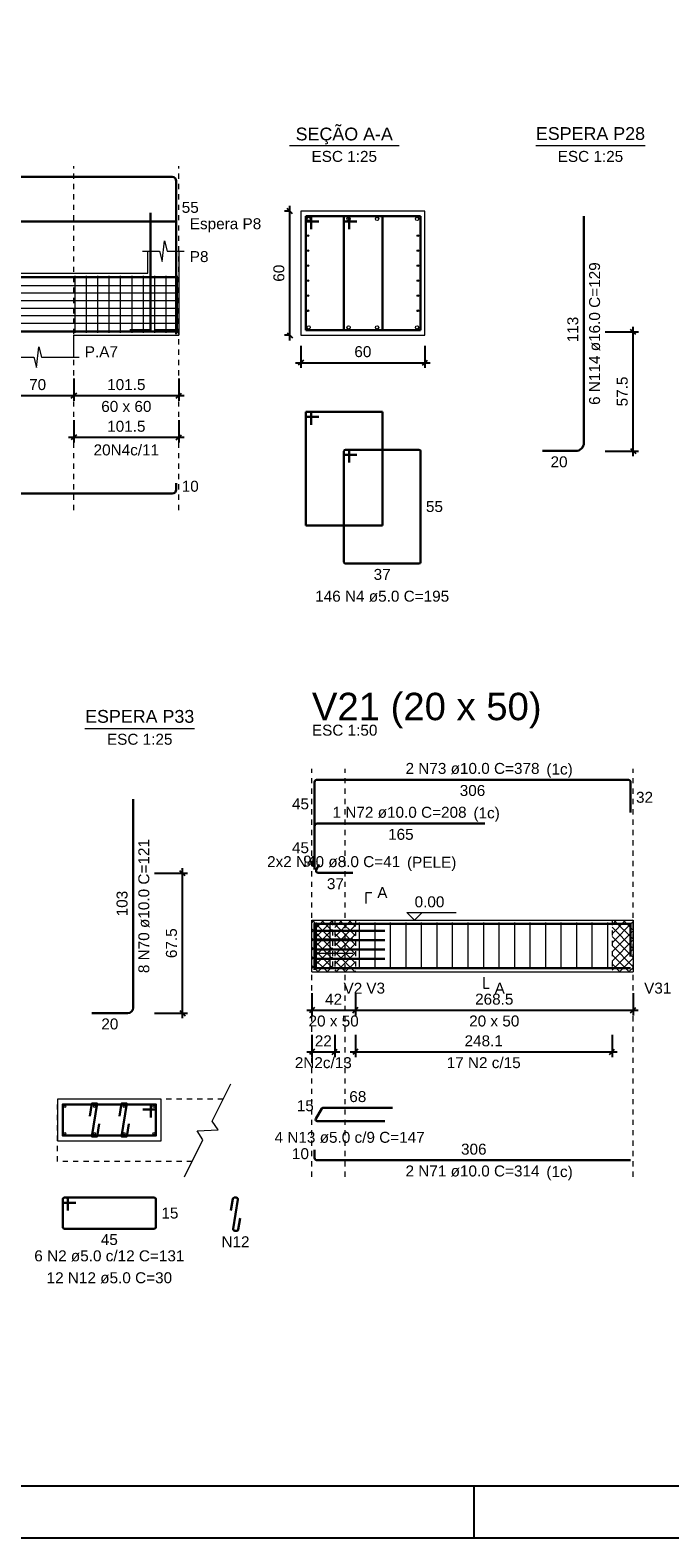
# Model space of a CAD drawing. Header units: millimetres. Extents: x 10 to 1250, y -62 to 528.
# Tile 856 of 909: x 895 to 908, y 69 to 98. Entities that reach past the tile are written whole.
import ezdxf

# ---------------------------------------------------------------- set-up
doc = ezdxf.new("R2010")
doc.units = ezdxf.units.MM
doc.header["$LTSCALE"] = 0.05
doc.linetypes.add('DOT', pattern=[6.35, 0, -6.35])
for name, color, linetype, lineweight in [('Descrição da armadura', 7, 'Continuous', 5), ('DT-Arm complementar', 5, 'Continuous', 5), ('DT-Barras na forma', 2, 'Continuous', 30), ('DT-Barras no corte', 5, 'Continuous', 5), ('DT-Barras rebatidas', 2, 'Continuous', 30), ('DT-Cotas', 9, 'Continuous', 5), ('DT-Forma', 5, 'Continuous', 5), ('DT-Hachura intersecção vigas', 9, 'Continuous', 5), ('DT-Pontilhado', 9, 'DOT', 5), ('DT-Textos', 7, 'Continuous', 5), ('DT-Título', 3, 'Continuous', 20), ('Textos armaduras', 7, 'Continuous', 5)]:
    doc.layers.add(name, color=color, linetype=linetype, lineweight=lineweight)
doc.layers.add('FOLHA_PADRÃO', color=7, linetype='Continuous')
doc.styles.add('Arial', font='arial.ttf')
doc.styles.get("Standard").update_dxf_attribs({"font": 'arial.ttf'})
doc.dimstyles.new('UM_25.000000', dxfattribs={"dimtxt": 0.18, "dimasz": 0.1, "dimexe": 0.1, "dimexo": 0.2, "dimgap": 0, "dimtad": 1, "dimtih": 1, "dimtoh": 1, "dimdec": 1, "dimlfac": 25, "dimzin": 0, "dimdsep": 46, "dimtxsty": 'Standard', "dimcen": 0.09, "dimdle": 0.1, "dimadec": 1, "dimazin": 2, "dimtfac": 1, "dimtdec": 4, "dimtofl": 0, "dimtmove": 0, "dimatfit": 3, "dimfxl": 1, "dimtolj": 1, "dimarcsym": 0})
doc.dimstyles.new('UM_50.000000', dxfattribs={"dimtxt": 0.18, "dimasz": 0.1, "dimexe": 0.1, "dimexo": 0.2, "dimgap": 0.1, "dimtad": 1, "dimdec": 1, "dimlfac": 50, "dimzin": 0, "dimdsep": 46, "dimtxsty": 'Standard', "dimblk": 'OBLIQUE', "dimcen": 0.09, "dimdle": 0.1, "dimadec": 1, "dimazin": 2, "dimtfac": 1, "dimtdec": 1, "dimtofl": 0, "dimtmove": 0, "dimatfit": 3, "dimldrblk": 'OBLIQUE', "dimfxl": 1, "dimtolj": 1, "dimarcsym": 1})
pattern_1 = [(45, (788.06101, 56.75391), (-0.08838835, 0.08838835), []), (135, (788.06101, 56.75391), (-0.08838835, -0.08838835), [])]

# ---------------------------------------------------------------- blocks, each defined once
blk = doc.blocks.new('A1EST. 1500')
at = {"layer": 'FOLHA_PADRÃO', "color": 1, "linetype": 'Continuous'}
for p, q in [((113.5, 0), (113.5, 1)), ((0, 0), (150.008, 0))]:
    blk.add_line(p, q, dxfattribs=at)
at = {"layer": 'FOLHA_PADRÃO', "color": 6, "linetype": 'Continuous'}
blk.add_lwpolyline([(149, 58.4), (149, 1), (1, 1), (1, 58.4), (149, 58.4)], dxfattribs=at)
blk = doc.blocks.new('_Oblique')
at = {"color": 0, "linetype": 'ByBlock', "lineweight": -2}
blk.add_line((-0.5, -0.5), (0.5, 0.5), dxfattribs=at)
blk = doc.blocks.new('*D1164')
at = {"layer": 'Defpoints', "color": 0, "transparency": 16777216}
for p in [(894.635, 91.127), (896.035, 91.127), (896.035, 90.597)]:
    blk.add_point(p, dxfattribs=at)
at = {"layer": 'DT-Cotas', "color": 0, "lineweight": -2, "transparency": 16777216}
for p, q in [((894.635, 90.927), (894.635, 90.497)), ((896.035, 90.927), (896.035, 90.497)), ((894.535, 90.597), (896.135, 90.597))]:
    blk.add_line(p, q, dxfattribs=at)
at = {"layer": 'DT-Cotas', "color": 0, "lineweight": -2, "transparency": 16777216, "xscale": 0.1, "yscale": 0.1, "zscale": 0.1, "rotation": 180}
blk.add_blockref('_Oblique', (894.635, 90.597), dxfattribs=at)
at = {"layer": 'DT-Cotas', "color": 0, "lineweight": -2, "transparency": 16777216, "xscale": 0.1, "yscale": 0.1, "zscale": 0.1}
blk.add_blockref('_Oblique', (896.035, 90.597), dxfattribs=at)
at = {"layer": 'DT-Cotas', "transparency": 16777216, "insert": (895.335, 90.809), "char_height": 0.2118, "attachment_point": 5, "rotation": 0.0057, "style": 'Arial'}
blk.add_mtext('\\A1;70', dxfattribs=at)
blk = doc.blocks.new('*D1165')
at = {"layer": 'Defpoints', "color": 0, "transparency": 16777216}
for p in [(896.035, 91.127), (898.065, 91.127), (898.065, 90.597)]:
    blk.add_point(p, dxfattribs=at)
at = {"layer": 'DT-Cotas', "color": 0, "lineweight": -2, "transparency": 16777216}
for p, q in [((896.035, 90.927), (896.035, 90.497)), ((898.065, 90.927), (898.065, 90.497)), ((895.935, 90.597), (898.165, 90.597))]:
    blk.add_line(p, q, dxfattribs=at)
at = {"layer": 'DT-Cotas', "color": 0, "lineweight": -2, "transparency": 16777216, "xscale": 0.1, "yscale": 0.1, "zscale": 0.1, "rotation": 180}
blk.add_blockref('_Oblique', (896.035, 90.597), dxfattribs=at)
at = {"layer": 'DT-Cotas', "color": 0, "lineweight": -2, "transparency": 16777216, "xscale": 0.1, "yscale": 0.1, "zscale": 0.1}
blk.add_blockref('_Oblique', (898.065, 90.597), dxfattribs=at)
at = {"layer": 'DT-Cotas', "transparency": 16777216, "insert": (897.05, 90.809), "char_height": 0.2118, "attachment_point": 5, "rotation": 0.0057, "style": 'Arial'}
blk.add_mtext('\\A1;101.5', dxfattribs=at)
blk = doc.blocks.new('*D1169')
at = {"layer": 'Defpoints', "color": 0, "transparency": 16777216}
for p in [(896.035, 90.322), (898.065, 90.322), (898.065, 89.792)]:
    blk.add_point(p, dxfattribs=at)
at = {"layer": 'DT-Cotas', "color": 0, "lineweight": -2, "transparency": 16777216}
for p, q in [((896.035, 90.122), (896.035, 89.692)), ((898.065, 90.122), (898.065, 89.692)), ((895.935, 89.792), (898.165, 89.792))]:
    blk.add_line(p, q, dxfattribs=at)
at = {"layer": 'DT-Cotas', "color": 0, "lineweight": -2, "transparency": 16777216, "xscale": 0.1, "yscale": 0.1, "zscale": 0.1, "rotation": 180}
blk.add_blockref('_Oblique', (896.035, 89.792), dxfattribs=at)
at = {"layer": 'DT-Cotas', "color": 0, "lineweight": -2, "transparency": 16777216, "xscale": 0.1, "yscale": 0.1, "zscale": 0.1}
blk.add_blockref('_Oblique', (898.065, 89.792), dxfattribs=at)
at = {"layer": 'DT-Cotas', "transparency": 16777216, "insert": (897.05, 90.004), "char_height": 0.2118, "attachment_point": 5, "rotation": 0.0057, "style": 'Arial'}
blk.add_mtext('\\A1;101.5', dxfattribs=at)
blk = doc.blocks.new('*D1170')
at = {"layer": 'Defpoints', "color": 0, "transparency": 16777216}
for p in [(900.211, 94.162), (900.423, 94.162), (900.423, 91.762)]:
    blk.add_point(p, dxfattribs=at)
at = {"layer": 'DT-Cotas', "color": 0, "lineweight": -2, "transparency": 16777216}
for p, q in [((900.223, 94.162), (900.111, 94.162)), ((900.211, 91.662), (900.211, 94.262)), ((900.223, 91.762), (900.111, 91.762))]:
    blk.add_line(p, q, dxfattribs=at)
at = {"layer": 'DT-Cotas', "color": 0, "lineweight": -2, "transparency": 16777216, "xscale": 0.1, "yscale": 0.1, "zscale": 0.1}
for p, rotation in [((900.211, 94.162), 90), ((900.211, 91.762), 270)]:
    blk.add_blockref('_Oblique', p, dxfattribs=dict(at, rotation=rotation))
at = {"layer": 'DT-Cotas', "transparency": 16777216, "insert": (900, 92.962), "char_height": 0.2118, "attachment_point": 5, "rotation": 90, "style": 'Arial'}
blk.add_mtext('\\A1;60', dxfattribs=at)
blk = doc.blocks.new('*D1171')
at = {"layer": 'Defpoints', "color": 0, "transparency": 16777216}
for p in [(900.423, 91.762), (902.823, 91.762), (902.823, 91.233)]:
    blk.add_point(p, dxfattribs=at)
at = {"layer": 'DT-Cotas', "color": 0, "lineweight": -2, "transparency": 16777216}
for p, q in [((900.423, 91.562), (900.423, 91.133)), ((902.823, 91.562), (902.823, 91.133)), ((900.323, 91.233), (902.923, 91.233))]:
    blk.add_line(p, q, dxfattribs=at)
at = {"layer": 'DT-Cotas', "color": 0, "lineweight": -2, "transparency": 16777216, "xscale": 0.1, "yscale": 0.1, "zscale": 0.1, "rotation": 180}
blk.add_blockref('_Oblique', (900.423, 91.233), dxfattribs=at)
at = {"layer": 'DT-Cotas', "color": 0, "lineweight": -2, "transparency": 16777216, "xscale": 0.1, "yscale": 0.1, "zscale": 0.1}
blk.add_blockref('_Oblique', (902.823, 91.233), dxfattribs=at)
at = {"layer": 'DT-Cotas', "transparency": 16777216, "insert": (901.623, 91.445), "char_height": 0.2118, "attachment_point": 5, "rotation": 0.0057, "style": 'Arial'}
blk.add_mtext('\\A1;60', dxfattribs=at)
blk = doc.blocks.new('*D1157')
at = {"layer": 'Defpoints', "color": 0, "transparency": 16777216}
for p in [(906.108, 91.827), (906.849, 91.827), (906.108, 89.527)]:
    blk.add_point(p, dxfattribs=at)
at = {"layer": 'DT-Cotas', "color": 0, "lineweight": -2, "transparency": 16777216}
for p, q in [((906.308, 91.827), (906.949, 91.827)), ((906.849, 89.427), (906.849, 91.927)), ((906.308, 89.527), (906.949, 89.527))]:
    blk.add_line(p, q, dxfattribs=at)
at = {"layer": 'DT-Cotas', "color": 0, "lineweight": -2, "transparency": 16777216, "xscale": 0.1, "yscale": 0.1, "zscale": 0.1}
for p, rotation in [((906.849, 91.827), 90), ((906.849, 89.527), 270)]:
    blk.add_blockref('_Oblique', p, dxfattribs=dict(at, rotation=rotation))
at = {"layer": 'DT-Cotas', "transparency": 16777216, "insert": (906.638, 90.677), "char_height": 0.2118, "attachment_point": 5, "rotation": 90, "style": 'Arial'}
blk.add_mtext('\\A1;57.5', dxfattribs=at)
blk = doc.blocks.new('*D1283')
at = {"layer": 'Defpoints', "color": 0, "transparency": 16777216}
for p in [(897.394, 81.369), (898.135, 81.369), (897.394, 78.669)]:
    blk.add_point(p, dxfattribs=at)
at = {"layer": 'DT-Cotas', "color": 0, "lineweight": -2, "transparency": 16777216}
for p, q in [((897.594, 81.369), (898.235, 81.369)), ((898.135, 78.569), (898.135, 81.469)), ((897.594, 78.669), (898.235, 78.669))]:
    blk.add_line(p, q, dxfattribs=at)
at = {"layer": 'DT-Cotas', "color": 0, "lineweight": -2, "transparency": 16777216, "xscale": 0.1, "yscale": 0.1, "zscale": 0.1}
for p, rotation in [((898.135, 81.369), 90), ((898.135, 78.669), 270)]:
    blk.add_blockref('_Oblique', p, dxfattribs=dict(at, rotation=rotation))
at = {"layer": 'DT-Cotas', "transparency": 16777216, "insert": (897.923, 80.019), "char_height": 0.2118, "attachment_point": 5, "rotation": 90, "style": 'Arial'}
blk.add_mtext('\\A1;67.5', dxfattribs=at)
blk = doc.blocks.new('*D1284')
at = {"layer": 'Defpoints', "color": 0, "transparency": 16777216}
for p in [(900.638, 79.255), (901.478, 79.255), (901.478, 78.725)]:
    blk.add_point(p, dxfattribs=at)
at = {"layer": 'DT-Cotas', "color": 0, "lineweight": -2, "transparency": 16777216}
for p, q in [((900.638, 79.055), (900.638, 78.625)), ((901.478, 79.055), (901.478, 78.625)), ((900.538, 78.725), (901.578, 78.725))]:
    blk.add_line(p, q, dxfattribs=at)
at = {"layer": 'DT-Cotas', "color": 0, "lineweight": -2, "transparency": 16777216, "xscale": 0.1, "yscale": 0.1, "zscale": 0.1, "rotation": 180}
blk.add_blockref('_Oblique', (900.638, 78.725), dxfattribs=at)
at = {"layer": 'DT-Cotas', "color": 0, "lineweight": -2, "transparency": 16777216, "xscale": 0.1, "yscale": 0.1, "zscale": 0.1}
blk.add_blockref('_Oblique', (901.478, 78.725), dxfattribs=at)
at = {"layer": 'DT-Cotas', "transparency": 16777216, "insert": (901.058, 78.937), "char_height": 0.2118, "attachment_point": 5, "rotation": 0.0057, "style": 'Arial'}
blk.add_mtext('\\A1;42', dxfattribs=at)
blk = doc.blocks.new('*D1285')
at = {"layer": 'Defpoints', "color": 0, "transparency": 16777216}
for p in [(901.478, 79.255), (906.848, 79.255), (906.848, 78.725)]:
    blk.add_point(p, dxfattribs=at)
at = {"layer": 'DT-Cotas', "color": 0, "lineweight": -2, "transparency": 16777216}
for p, q in [((901.478, 79.055), (901.478, 78.625)), ((906.848, 79.055), (906.848, 78.625)), ((901.378, 78.725), (906.948, 78.725))]:
    blk.add_line(p, q, dxfattribs=at)
at = {"layer": 'DT-Cotas', "color": 0, "lineweight": -2, "transparency": 16777216, "xscale": 0.1, "yscale": 0.1, "zscale": 0.1, "rotation": 180}
blk.add_blockref('_Oblique', (901.478, 78.725), dxfattribs=at)
at = {"layer": 'DT-Cotas', "color": 0, "lineweight": -2, "transparency": 16777216, "xscale": 0.1, "yscale": 0.1, "zscale": 0.1}
blk.add_blockref('_Oblique', (906.848, 78.725), dxfattribs=at)
at = {"layer": 'DT-Cotas', "transparency": 16777216, "insert": (904.163, 78.937), "char_height": 0.2118, "attachment_point": 5, "rotation": 0.0057, "style": 'Arial'}
blk.add_mtext('\\A1;268.5', dxfattribs=at)
blk = doc.blocks.new('*D1286')
at = {"layer": 'Defpoints', "color": 0, "transparency": 16777216}
for p in [(900.638, 78.45), (901.078, 78.45), (901.078, 77.92)]:
    blk.add_point(p, dxfattribs=at)
at = {"layer": 'DT-Cotas', "color": 0, "lineweight": -2, "transparency": 16777216}
for p, q in [((900.638, 78.25), (900.638, 77.82)), ((901.078, 78.25), (901.078, 77.82)), ((900.538, 77.92), (901.178, 77.92))]:
    blk.add_line(p, q, dxfattribs=at)
at = {"layer": 'DT-Cotas', "color": 0, "lineweight": -2, "transparency": 16777216, "xscale": 0.1, "yscale": 0.1, "zscale": 0.1, "rotation": 180}
blk.add_blockref('_Oblique', (900.638, 77.92), dxfattribs=at)
at = {"layer": 'DT-Cotas', "color": 0, "lineweight": -2, "transparency": 16777216, "xscale": 0.1, "yscale": 0.1, "zscale": 0.1}
blk.add_blockref('_Oblique', (901.078, 77.92), dxfattribs=at)
at = {"layer": 'DT-Cotas', "transparency": 16777216, "insert": (900.858, 78.132), "char_height": 0.2118, "attachment_point": 5, "rotation": 0.0057, "style": 'Arial'}
blk.add_mtext('\\A1;22', dxfattribs=at)
blk = doc.blocks.new('*D1287')
at = {"layer": 'Defpoints', "color": 0, "transparency": 16777216}
for p in [(901.478, 78.45), (906.44, 78.45), (906.44, 77.92)]:
    blk.add_point(p, dxfattribs=at)
at = {"layer": 'DT-Cotas', "color": 0, "lineweight": -2, "transparency": 16777216}
for p, q in [((901.478, 78.25), (901.478, 77.82)), ((906.44, 78.25), (906.44, 77.82)), ((901.378, 77.92), (906.54, 77.92))]:
    blk.add_line(p, q, dxfattribs=at)
at = {"layer": 'DT-Cotas', "color": 0, "lineweight": -2, "transparency": 16777216, "xscale": 0.1, "yscale": 0.1, "zscale": 0.1, "rotation": 180}
blk.add_blockref('_Oblique', (901.478, 77.92), dxfattribs=at)
at = {"layer": 'DT-Cotas', "color": 0, "lineweight": -2, "transparency": 16777216, "xscale": 0.1, "yscale": 0.1, "zscale": 0.1}
blk.add_blockref('_Oblique', (906.44, 77.92), dxfattribs=at)
at = {"layer": 'DT-Cotas', "transparency": 16777216, "insert": (903.959, 78.132), "char_height": 0.2118, "attachment_point": 5, "rotation": 0.0057, "style": 'Arial'}
blk.add_mtext('\\A1;248.1', dxfattribs=at)

msp = doc.modelspace()

# ---------------------------------------------------------------- hatches: boundary and pattern name
at = {"layer": 'DT-Hachura intersecção vigas', "linetype": 'Continuous'}
h = msp.add_hatch(dxfattribs=at)
h.set_pattern_fill('ANSI37', color=256, style=0)
h.set_pattern_definition(pattern_1)
h.paths.add_polyline_path([(900.6378, 79.4666), (901.0378, 79.4666), (901.0378, 80.4666), (900.6378, 80.4666), (900.6378, 79.4666)])
h = msp.add_hatch(dxfattribs=at)
h.set_pattern_fill('ANSI37', color=256, style=0)
h.set_pattern_definition(pattern_1)
h.paths.add_polyline_path([(901.0778, 79.4666), (901.4778, 79.4666), (901.4778, 80.4666), (901.0778, 80.4666), (901.0778, 79.4666)])
h = msp.add_hatch(dxfattribs=at)
h.set_pattern_fill('ANSI37', color=256, style=0)
h.set_pattern_definition(pattern_1)
h.paths.add_polyline_path([(906.4396, 79.4666), (906.8484, 79.4666), (906.8484, 80.4666), (906.4396, 80.4666), (906.4396, 79.4666)])

# ---------------------------------------------------------------- linework, layer by layer
at = {"layer": 'DT-Arm complementar'}
for p, q in [((896.06, 91.8122), (896.06, 92.9122)), ((896.28, 91.8122), (896.28, 92.9122)), ((896.5, 91.8122), (896.5, 92.9122)), ((896.72, 91.8122), (896.72, 92.9122)), ((896.94, 91.8122), (896.94, 92.9122)), ((897.16, 91.8122), (897.16, 92.9122)), ((897.38, 91.8122), (897.38, 92.9122)), ((897.6, 91.8122), (897.6, 92.9122)), ((897.82, 91.8122), (897.82, 92.9122)), ((898.04, 91.8122), (898.04, 92.9122)), ((879.727, 92.7251), (898.015, 92.7251)), ((879.727, 92.5799), (898.015, 92.5799)), ((879.727, 92.4348), (898.015, 92.4348)), ((879.727, 92.2897), (898.015, 92.2897)), ((879.727, 92.1445), (898.015, 92.1445)), ((879.727, 91.9994), (898.015, 91.9994)), ((900.7278, 79.5166), (900.7278, 80.4166)), ((900.9878, 79.5166), (900.9878, 80.4166)), ((901.5587, 79.5166), (901.5587, 80.4166)), ((901.8587, 79.5166), (901.8587, 80.4166)), ((902.1587, 79.5166), (902.1587, 80.4166)), ((902.4587, 79.5166), (902.4587, 80.4166)), ((902.7587, 79.5166), (902.7587, 80.4166)), ((903.0587, 79.5166), (903.0587, 80.4166)), ((903.3587, 79.5166), (903.3587, 80.4166)), ((903.6587, 79.5166), (903.6587, 80.4166)), ((903.9587, 79.5166), (903.9587, 80.4166)), ((904.2587, 79.5166), (904.2587, 80.4166)), ((904.5587, 79.5166), (904.5587, 80.4166)), ((904.8587, 79.5166), (904.8587, 80.4166)), ((905.1587, 79.5166), (905.1587, 80.4166)), ((905.4587, 79.5166), (905.4587, 80.4166)), ((905.7587, 79.5166), (905.7587, 80.4166)), ((906.0587, 79.5166), (906.0587, 80.4166)), ((906.3587, 79.5166), (906.3587, 80.4166)), ((900.6878, 80.1066), (901.4278, 80.1066)), ((900.6878, 79.8266), (901.4278, 79.8266))]:
    msp.add_line(p, q, dxfattribs=at)
at = {"layer": 'DT-Barras na forma'}
for p, q in [((900.6232, 94.0622), (900.5232, 94.0622)), ((900.5232, 94.0622), (900.5232, 91.8622)), ((902.0032, 94.0622), (900.5232, 94.0622)), ((900.5232, 94.0622), (900.5232, 93.9622)), ((900.5232, 93.9622), (900.7732, 93.9622)), ((900.6232, 93.8122), (900.6232, 94.0622)), ((901.3565, 94.0622), (901.2565, 94.0622)), ((901.2565, 94.0622), (901.2565, 91.8622)), ((902.7365, 94.0622), (901.2565, 94.0622)), ((901.2565, 94.0622), (901.2565, 93.9622)), ((901.2565, 93.9622), (901.5065, 93.9622)), ((901.3565, 93.8122), (901.3565, 94.0622)), ((902.0032, 91.8622), (902.0032, 94.0622)), ((902.7365, 91.8622), (902.7365, 94.0622)), ((900.5232, 91.8622), (902.0032, 91.8622)), ((901.2565, 91.8622), (902.7365, 91.8622)), ((900.6878, 80.2566), (902.0468, 80.2566)), ((900.6878, 80.0766), (902.0468, 80.0766)), ((900.6878, 79.8966), (902.0468, 79.8966)), ((900.6878, 79.7166), (902.0468, 79.7166))]:
    msp.add_line(p, q, dxfattribs=at)
for points in [[(897.515, 94.1277), (897.515, 91.8602), (897.115, 91.8602)], [(898.015, 94.1277), (898.015, 91.8602), (897.615, 91.8602)], [(879.727, 91.7862), (879.727, 92.8862), (898.015, 92.8862), (898.015, 91.7862)], [(879.727, 92.0382), (879.727, 91.8382), (898.015, 91.8382), (898.015, 92.0382)], [(900.6878, 79.5066), (900.6878, 80.3966), (903.9778, 80.3966)], [(900.6878, 79.5066), (900.6878, 80.3966), (906.7984, 80.3966), (906.7984, 79.7595)], [(900.6878, 79.7366), (900.6878, 79.5366), (906.7984, 79.5366)], [(897.3718, 76.8038), (897.6218, 76.8038), (897.6218, 76.9038), (895.8218, 76.9038), (895.8218, 76.3038), (897.6218, 76.3038), (897.6218, 76.9038), (897.5218, 76.9038), (897.5218, 76.6538)], [(896.5234, 76.5308), (896.4848, 76.2838), (896.3848, 76.2838), (896.4848, 76.9238), (896.3848, 76.9238), (896.3462, 76.6768)], [(897.0974, 76.5308), (897.0588, 76.2838), (896.9588, 76.2838), (897.0588, 76.9238), (896.9588, 76.9238), (896.9202, 76.6768)]]:
    msp.add_lwpolyline(points, dxfattribs=at)
at = {"layer": 'DT-Barras no corte'}
for centre, radius in [((900.5752, 94.0102), 0.032), ((901.3475, 94.0102), 0.032), ((901.8989, 94.0102), 0.032), ((902.6712, 94.0102), 0.032), ((900.5592, 93.6879), 0.016), ((902.6872, 93.6879), 0.016), ((900.5592, 93.3977), 0.016), ((902.6872, 93.3977), 0.016), ((900.5592, 93.1074), 0.016), ((902.6872, 93.1074), 0.016), ((900.5592, 92.8171), 0.016), ((902.6872, 92.8171), 0.016), ((900.5592, 92.5268), 0.016), ((902.6872, 92.5268), 0.016), ((900.5592, 92.2365), 0.016), ((902.6872, 92.2365), 0.016), ((900.5752, 91.9142), 0.032), ((901.3475, 91.9142), 0.032), ((901.8989, 91.9142), 0.032), ((902.6712, 91.9142), 0.032), ((895.8618, 76.8638), 0.02), ((896.4348, 76.8638), 0.02), ((897.0088, 76.8638), 0.02), ((897.5818, 76.8638), 0.02), ((895.8618, 76.3438), 0.02), ((896.4348, 76.3438), 0.02), ((897.0088, 76.3438), 0.02), ((897.5818, 76.3438), 0.02)]:
    msp.add_circle(centre, radius, dxfattribs=at)
at = {"layer": 'DT-Barras rebatidas'}
for p, q in [((879.807, 94.8207), (897.935, 94.8207)), ((898.015, 94.7407), (898.015, 93.7207)), ((879.727, 93.9577), (898.015, 93.9577)), ((905.8964, 89.6874), (905.8964, 94.0622)), ((900.6232, 90.2855), (900.5232, 90.2855)), ((900.5232, 90.2855), (900.5232, 88.0855)), ((902.0032, 90.2855), (900.5232, 90.2855)), ((900.5232, 90.2855), (900.5232, 90.1855)), ((900.5232, 90.1855), (900.7732, 90.1855)), ((900.6232, 90.0355), (900.6232, 90.2855)), ((902.0032, 88.0855), (902.0032, 90.2855)), ((901.2565, 89.5222), (901.2565, 87.3822)), ((901.2565, 89.5222), (901.2565, 89.4822)), ((901.3265, 89.5522), (901.2865, 89.5522)), ((902.7065, 89.5522), (901.2865, 89.5522)), ((901.2865, 89.4522), (901.5065, 89.4522)), ((901.3565, 89.3022), (901.3565, 89.5222)), ((902.7365, 87.3822), (902.7365, 89.5222)), ((905.0964, 89.5274), (905.7364, 89.5274)), ((898.015, 88.7836), (898.015, 88.9036)), ((879.807, 88.7036), (897.935, 88.7036)), ((900.5232, 88.0855), (902.0032, 88.0855)), ((901.2865, 87.3522), (902.7065, 87.3522)), ((900.6878, 82.2882), (900.6878, 83.1282)), ((900.7378, 83.1782), (906.7484, 83.1782)), ((906.7984, 83.1282), (906.7984, 82.5411)), ((897.1817, 78.7687), (897.1817, 82.803)), ((900.6878, 81.441), (900.6878, 82.281)), ((900.7378, 82.331), (903.9778, 82.331)), ((900.7798, 81.5367), (900.7225, 81.4373)), ((900.7571, 81.3773), (901.4278, 81.3773)), ((896.3817, 78.6687), (897.0817, 78.6687)), ((900.7138, 76.6264), (900.8292, 76.8262)), ((900.8551, 76.8412), (902.1968, 76.8412)), ((902.0468, 76.5814), (900.7398, 76.5814)), ((900.6878, 76.0255), (900.6878, 75.8755)), ((900.7378, 75.8255), (906.7984, 75.8255)), ((895.8218, 75.0338), (895.8218, 75.0738)), ((895.8218, 74.5338), (895.8218, 75.0738)), ((895.8518, 75.1038), (897.5918, 75.1038)), ((895.8518, 75.1038), (895.8918, 75.1038)), ((896.0718, 75.0038), (895.8518, 75.0038)), ((895.9218, 75.0738), (895.9218, 74.8538)), ((897.6218, 75.0738), (897.6218, 74.5338)), ((899.0718, 74.8568), (899.1064, 75.0785)), ((899.205, 75.0692), (899.1158, 74.4985)), ((899.136, 75.1038), (899.1753, 75.1038)), ((899.2143, 74.4892), (899.249, 74.7108)), ((897.5918, 74.5038), (895.8518, 74.5038)), ((899.1454, 74.4638), (899.1847, 74.4638))]:
    msp.add_line(p, q, dxfattribs=at)
for centre, radius, start, end in [((897.935, 94.7407), 0.08, 0, 90), ((901.2865, 89.5222), 0.03, 90, 180), ((901.2865, 89.5222), 0.03, 90, 180), ((901.2865, 89.4822), 0.03, 180, 270), ((901.3265, 89.5222), 0.03, 0, 90), ((902.7065, 89.5222), 0.03, 0, 90), ((905.7364, 89.6874), 0.16, 270, 0), ((897.935, 88.7836), 0.08, 270, 0), ((901.2865, 87.3822), 0.03, 180, 270), ((902.7065, 87.3822), 0.03, 270, 0), ((900.7378, 83.1282), 0.05, 90, 180), ((906.7484, 83.1282), 0.05, 0, 90), ((900.7378, 82.281), 0.05, 90, 180), ((900.7571, 81.4173), 0.04, 150, 270), ((897.0817, 78.7687), 0.1, 270, 0), ((900.7398, 76.6114), 0.03, 150, 270), ((900.8551, 76.8112), 0.03, 90, 150), ((900.7378, 75.8755), 0.05, 180, 270), ((895.8518, 75.0738), 0.03, 90, 180), ((895.8518, 75.0738), 0.03, 90, 180), ((895.8518, 75.0338), 0.03, 180, 270), ((895.8918, 75.0738), 0.03, 0, 90), ((897.5918, 75.0738), 0.03, 0, 90), ((899.136, 75.0738), 0.03, 90, 171.11934), ((899.1753, 75.0738), 0.03, 351.11934, 90), ((895.8518, 74.5338), 0.03, 180, 270), ((897.5918, 74.5338), 0.03, 270, 0), ((899.1454, 74.4938), 0.03, 171.11934, 270), ((899.1847, 74.4938), 0.03, 270, 351.11934)]:
    msp.add_arc(centre, radius, start, end, dxfattribs=at)
at = {"layer": 'DT-Forma'}
for p, q in [((902.8232, 94.1622), (900.4232, 94.1622)), ((900.4232, 94.1622), (900.4232, 94.1622)), ((900.4232, 94.1622), (900.4232, 91.7622)), ((902.8232, 91.7622), (902.8232, 94.1622)), ((902.8232, 94.1622), (902.8232, 94.1622)), ((897.74, 93.1858), (897.79, 93.5858)), ((897.79, 93.5858), (897.84, 93.3858)), ((897.365, 93.3858), (897.69, 93.3858)), ((897.465, 92.9622), (897.465, 93.3858)), ((897.69, 93.3858), (897.74, 93.1858)), ((897.84, 93.3858), (898.165, 93.3858)), ((898.065, 93.3858), (898.065, 92.9622)), ((894.635, 92.9622), (896.035, 92.9622)), ((896.035, 92.9622), (897.465, 92.9622)), ((896.035, 91.3386), (896.035, 91.7622)), ((896.035, 91.7622), (897.465, 91.7622)), ((897.465, 91.7622), (898.065, 91.7622)), ((900.4232, 91.7622), (902.8232, 91.7622)), ((900.4232, 91.7622), (900.4232, 91.7622)), ((902.8232, 91.7622), (902.8232, 91.7622)), ((895.31, 91.1386), (895.36, 91.5386)), ((895.36, 91.5386), (895.41, 91.3386)), ((894.535, 91.3386), (895.26, 91.3386)), ((895.26, 91.3386), (895.31, 91.1386)), ((895.41, 91.3386), (896.135, 91.3386)), ((900.6378, 80.4666), (901.0378, 80.4666)), ((901.0378, 80.4666), (901.0778, 80.4666)), ((901.0778, 80.4666), (901.4778, 80.4666)), ((901.4778, 80.4666), (906.4396, 80.4666)), ((906.4396, 80.4666), (906.8484, 80.4666)), ((900.6378, 79.4666), (901.0378, 79.4666)), ((901.0378, 79.4666), (901.0778, 79.4666)), ((901.0778, 79.4666), (901.4778, 79.4666)), ((901.4778, 79.4666), (906.4396, 79.4666)), ((906.4396, 79.4666), (906.8484, 79.4666))]:
    msp.add_line(p, q, dxfattribs=at)
at = {"layer": 'DT-Forma', "linetype": 'Continuous'}
for p, q in [((898.065, 92.9622), (898.065, 91.7622)), ((900.6378, 79.4666), (900.6378, 80.4666)), ((906.8484, 80.4666), (906.8484, 79.4666))]:
    msp.add_line(p, q, dxfattribs=at)
at = {"layer": 'DT-Forma'}
msp.add_lwpolyline([(898.1718, 75.5038), (898.5318, 76.2238), (898.4209, 76.3918), (898.8227, 76.4159), (898.7118, 76.5838), (899.0718, 77.3038)], dxfattribs=at)
msp.add_lwpolyline([(895.7218, 77.0038), (895.7218, 76.2038), (897.7218, 76.2038), (897.7218, 77.0038), (895.7218, 77.0038)], close=True, dxfattribs=at)
at = {"layer": 'DT-Forma', "linetype": 'DOT', "ltscale": 0.2}
for points in [[(898.9218, 77.0038), (895.7218, 77.0038)], [(895.7218, 75.8038), (895.7218, 77.0038)], [(898.3218, 75.8038), (895.7218, 75.8038)]]:
    msp.add_lwpolyline(points, dxfattribs=at)
at = {"layer": 'DT-Pontilhado', "ltscale": 0.2}
for p, q in [((896.035, 88.3859), (896.035, 95.0325)), ((898.065, 88.3859), (898.065, 95.0325)), ((900.6378, 75.5078), (900.6378, 83.39)), ((901.2778, 75.5078), (901.2778, 83.39)), ((906.8484, 75.5078), (906.8484, 83.39)), ((901.0378, 80.4666), (901.0378, 79.4666)), ((901.0778, 80.4666), (901.0778, 79.4666)), ((901.4778, 80.4666), (901.4778, 79.4666)), ((906.4396, 80.4666), (906.4396, 79.4666))]:
    msp.add_line(p, q, dxfattribs=at)
at = {"layer": 'DT-Textos'}
for p, q in [((900.2042, 95.4271), (902.3222, 95.4271)), ((904.9639, 95.4271), (907.0819, 95.4271)), ((896.2493, 84.1679), (898.3673, 84.1679))]:
    msp.add_line(p, q, dxfattribs=at)
for points in [[(901.6896, 80.7843), (901.6896, 80.9961), (901.7955, 80.9961)], [(902.7713, 80.6148), (902.6231, 80.4666), (902.4748, 80.6148), (903.4279, 80.6148)], [(903.9587, 79.3607), (903.9587, 79.1489), (904.0646, 79.1489)]]:
    msp.add_lwpolyline(points, dxfattribs=at)

# ---------------------------------------------------------------- block references
msp.add_blockref('A1EST. 1500', (790.2755, 68.5322))

# ---------------------------------------------------------------- texts
at = {"layer": 'Descrição da armadura', "color": 7, "linetype": 'Continuous', "char_height": 0.2118, "attachment_point": 8, "rotation": 90, "line_spacing_factor": 0.798, "style": 'Arial'}
for s, insert, width in [('6 N114 ø16.0 C=129', (906.2141, 91.7948), 5.524605), ('8 N70 ø10.0 C=121', (897.4994, 80.7359), 5.194653)]:
    msp.add_mtext(s, dxfattribs=dict(at, insert=insert, width=width))
at = {"layer": 'Descrição da armadura', "linetype": 'Continuous', "char_height": 0.2118, "attachment_point": 8, "line_spacing_factor": 0.798, "style": 'Arial'}
for s, insert, width in [('20N4c/11', (897.05, 89.4395), 2.539679), ('146 N4 ø5.0 C=195', (901.9965, 86.6109), 5.194653), ('2 N73 ø10.0 C=378', (903.7431, 83.2841), 5.194653), ('1 N72 ø10.0 C=208', (902.3328, 82.4369), 5.194653), ('2x2 N40 ø8.0 C=41', (901.0578, 81.4832), 5.161339), ('2N2c/13', (900.8578, 77.6027), 2.209726), ('17 N2 c/15', (903.9587, 77.6027), 2.869342), ('4 N13 ø5.0 c/9 C=147', (901.3673, 76.1578), 5.820954), ('2 N71 ø10.0 C=314', (903.7431, 75.5078), 5.194653)]:
    msp.add_mtext(s, dxfattribs=dict(at, insert=insert, width=width))
at = {"layer": 'Descrição da armadura', "color": 7, "linetype": 'Continuous', "char_height": 0.2118, "attachment_point": 8, "line_spacing_factor": 0.798, "style": 'Arial'}
for s, insert, width in [('N12', (899.1604, 74.1461), 1.088351), ('6 N2 ø5.0 c/12 C=131', (896.7218, 73.8684), 5.820954), ('12 N12 ø5.0 C=30', (896.7218, 73.4448), 4.8647)]:
    msp.add_mtext(s, dxfattribs=dict(at, insert=insert, width=width))
at = {"layer": 'DT-Textos', "line_spacing_factor": 0.798, "style": 'Arial'}
for s, insert, char_height, width, attachment_point in [('SEÇÃO A-A', (901.2631, 95.4513), 0.2471, 3.656684, 8), ('ESPERA P28', (906.0229, 95.533), 0.2471, 4.105532, 8), ('ESC 1:25', (901.2632, 95.1094), 0.2118, 2.874069, 8), ('ESC 1:25', (906.0229, 95.1094), 0.2118, 2.874069, 8), ('Espera P8', (898.2771, 93.7483), 0.2118, 3.135378, 7), ('P8', (898.2768, 93.174), 0.2118, 0.821303, 7), ('P.A7', (896.2468, 91.3386), 0.2118, 1.455723, 7), ('60 x 60', (897.05, 90.2796), 0.2118, 2.202601, 8), ('ESPERA P33', (897.3083, 84.2738), 0.2471, 4.105532, 8), ('ESC 1:50', (900.6378, 84.0254), 0.2118, 2.874069, 7), ('ESC 1:25', (897.3083, 83.8502), 0.2118, 2.874069, 8), ('(1c)', (905.171, 83.2139), 0.2118, 1.156382, 7), ('(1c)', (903.761, 82.3669), 0.2118, 1.156382, 7), ('A', (901.9014, 80.8902), 0.2118, 0.447864, 7), ('0.00', (902.6231, 80.7101), 0.2118, 1.306872, 7), ('V2', (901.2496, 79.043), 0.2118, 0.821303, 7), ('V3', (901.6896, 79.043), 0.2118, 0.821303, 7), ('A', (904.1705, 79.043), 0.2118, 0.447864, 7), ('V31', (907.0602, 79.043), 0.2118, 1.194742, 7), ('20 x 50', (901.0578, 78.4076), 0.2118, 2.202601, 8), ('20 x 50', (904.1631, 78.4076), 0.2118, 2.202601, 8), ('(1c)', (905.171, 75.4379), 0.2118, 1.156382, 7)]:
    msp.add_mtext(s, dxfattribs=dict(at, insert=insert, char_height=char_height, width=width, attachment_point=attachment_point))
at = {"layer": 'DT-Textos', "linetype": 'Continuous', "insert": (902.477, 81.4129), "char_height": 0.2118, "width": 2.16424, "attachment_point": 7, "line_spacing_factor": 0.798, "style": 'Arial'}
msp.add_mtext('(PELE)', dxfattribs=at)
at = {"layer": 'DT-Título', "insert": (900.638, 84.1679), "char_height": 0.5295, "width": 9.405915, "attachment_point": 7, "line_spacing_factor": 0.798, "style": 'Arial'}
msp.add_mtext('V21 (20 x 50)', dxfattribs=at)
at = {"layer": 'Textos armaduras', "linetype": 'Continuous', "char_height": 0.2118, "attachment_point": 7, "line_spacing_factor": 0.798, "style": 'Arial'}
for s, insert, width in [('55', (898.1209, 94.1248), 0.659905), ('10', (898.1209, 88.7377), 0.659905), ('55', (902.8424, 88.3463), 0.659905), ('37', (901.8316, 87.0345), 0.659905), ('306', (903.4956, 82.8605), 0.989858), ('32', (906.9043, 82.7288), 0.659905), ('45', (900.252, 82.6023), 0.659905), ('165', (902.1104, 82.0133), 0.989858), ('45', (900.252, 81.7551), 0.659905), ('9', (900.4692, 81.4962), 0.329953), ('37', (900.9275, 81.0596), 0.659905), ('68', (901.361, 76.9471), 0.659905), ('15', (900.3452, 76.7713), 0.659905), ('10', (900.252, 75.8446), 0.659905), ('306', (903.5206, 75.9314), 0.989858)]:
    msp.add_mtext(s, dxfattribs=dict(at, insert=insert, width=width))
at = {"layer": 'Textos armaduras', "color": 7, "linetype": 'Continuous', "char_height": 0.2118, "width": 0.989858, "attachment_point": 7, "rotation": 90, "line_spacing_factor": 0.798, "style": 'Arial'}
for s, insert in [('113', (905.7905, 91.6273)), ('103', (897.0758, 80.5384))]:
    msp.add_mtext(s, dxfattribs=dict(at, insert=insert))
at = {"layer": 'Textos armaduras', "color": 7, "linetype": 'Continuous', "char_height": 0.2118, "width": 0.659905, "attachment_point": 7, "line_spacing_factor": 0.798, "style": 'Arial'}
for s, insert in [('20', (905.2514, 89.2097)), ('20', (896.5667, 78.351)), ('15', (897.7277, 74.6979)), ('45', (896.5568, 74.1861))]:
    msp.add_mtext(s, dxfattribs=dict(at, insert=insert))

# ---------------------------------------------------------------- dimensions: what is measured, and where the dimension line sits
at = {"layer": 'DT-Cotas'}
for base, p1, p2, picture, middle in [((900.2114, 94.1622), (900.4232, 91.7622), (900.4232, 94.1622), '*D1170', (899.9996, 92.9622)), ((906.8495, 91.8274), (906.1082, 89.5274), (906.1082, 91.8274), '*D1157', (906.6377, 90.6774)), ((898.1348, 81.3687), (897.3935, 78.6687), (897.3935, 81.3687), '*D1283', (897.923, 80.0187))]:
    dim = msp.add_linear_dim(base=base, p1=p1, p2=p2, angle=90, dimstyle='UM_25.000000', override={"dimtxt": 0.2118, "dimasz": 0.1, "dimexe": 0.1, "dimexo": 0.2, "dimtad": 1, "dimtih": 0, "dimtoh": 0, "dimdec": 1, "dimlfac": 25, "dimzin": 8, "dimtxsty": 'Arial', "dimblk": 'Oblique', "dimblk1": 'Oblique', "dimblk2": 'Oblique', "dimsah": 1, "dimdle": 0.1, "dimse1": 0, "dimse2": 0, "dimclrt": 256, "dimadec": 1, "dimazin": 3, "dimtmove": 2, "dimldrblk": 'Oblique'}, dxfattribs=at)
    dim.commit()
    dim.dimension.update_dxf_attribs({"geometry": picture, "text_midpoint": middle, "dimtype": 160, "text_rotation": 90})
for base, p1, p2, dimstyle, override, picture, middle in [((902.8232, 91.2327), (900.4232, 91.7622), (902.8232, 91.7622), 'UM_25.000000', {"dimtxt": 0.2118, "dimasz": 0.1, "dimexe": 0.1, "dimexo": 0.2, "dimtad": 1, "dimtih": 0, "dimtoh": 0, "dimdec": 1, "dimlfac": 25, "dimzin": 8, "dimtxsty": 'Arial', "dimblk": 'Oblique', "dimblk1": 'Oblique', "dimblk2": 'Oblique', "dimsah": 1, "dimdle": 0.1, "dimse1": 0, "dimse2": 0, "dimclrt": 256, "dimadec": 1, "dimazin": 3, "dimtmove": 2, "dimldrblk": 'Oblique'}, '*D1171', (901.6232, 91.4445)), ((896.035, 90.5973), (894.635, 91.1268), (896.035, 91.1268), 'UM_50.000000', {"dimtxt": 0.2118, "dimasz": 0.1, "dimexe": 0.1, "dimexo": 0.2, "dimtad": 1, "dimtih": 0, "dimtoh": 0, "dimdec": 1, "dimlfac": 50, "dimzin": 8, "dimtxsty": 'Arial', "dimblk": 'Oblique', "dimblk1": 'Oblique', "dimblk2": 'Oblique', "dimsah": 1, "dimdle": 0.1, "dimse1": 0, "dimse2": 0, "dimclrt": 256, "dimadec": 1, "dimazin": 3, "dimtmove": 2, "dimldrblk": 'Oblique'}, '*D1164', (895.335, 90.8091)), ((898.065, 90.5973), (896.035, 91.1268), (898.065, 91.1268), 'UM_50.000000', {"dimtxt": 0.2118, "dimasz": 0.1, "dimexe": 0.1, "dimexo": 0.2, "dimtad": 1, "dimtih": 0, "dimtoh": 0, "dimdec": 1, "dimlfac": 50, "dimzin": 8, "dimtxsty": 'Arial', "dimblk": 'Oblique', "dimblk1": 'Oblique', "dimblk2": 'Oblique', "dimsah": 1, "dimdle": 0.1, "dimse1": 0, "dimse2": 0, "dimclrt": 256, "dimadec": 1, "dimazin": 3, "dimtmove": 2, "dimldrblk": 'Oblique'}, '*D1165', (897.05, 90.8091)), ((898.065, 89.7925), (896.035, 90.322), (898.065, 90.322), 'UM_50.000000', {"dimtxt": 0.2118, "dimasz": 0.1, "dimexe": 0.1, "dimexo": 0.2, "dimtad": 1, "dimtih": 0, "dimtoh": 0, "dimdec": 1, "dimlfac": 50, "dimzin": 8, "dimtxsty": 'Arial', "dimblk": 'Oblique', "dimblk1": 'Oblique', "dimblk2": 'Oblique', "dimsah": 1, "dimdle": 0.1, "dimse1": 0, "dimse2": 0, "dimclrt": 256, "dimadec": 1, "dimazin": 3, "dimtmove": 2, "dimldrblk": 'Oblique'}, '*D1169', (897.05, 90.0043)), ((901.4778, 78.7253), (900.6378, 79.2548), (901.4778, 79.2548), 'UM_50.000000', {"dimtxt": 0.2118, "dimasz": 0.1, "dimexe": 0.1, "dimexo": 0.2, "dimtad": 1, "dimtih": 0, "dimtoh": 0, "dimdec": 1, "dimlfac": 50, "dimzin": 8, "dimtxsty": 'Arial', "dimblk": 'Oblique', "dimblk1": 'Oblique', "dimblk2": 'Oblique', "dimsah": 1, "dimdle": 0.1, "dimse1": 0, "dimse2": 0, "dimclrt": 256, "dimadec": 1, "dimazin": 3, "dimtmove": 2, "dimldrblk": 'Oblique'}, '*D1284', (901.0578, 78.9371)), ((906.8484, 78.7253), (901.4778, 79.2548), (906.8484, 79.2548), 'UM_50.000000', {"dimtxt": 0.2118, "dimasz": 0.1, "dimexe": 0.1, "dimexo": 0.2, "dimtad": 1, "dimtih": 0, "dimtoh": 0, "dimdec": 1, "dimlfac": 50, "dimzin": 8, "dimtxsty": 'Arial', "dimblk": 'Oblique', "dimblk1": 'Oblique', "dimblk2": 'Oblique', "dimsah": 1, "dimdle": 0.1, "dimse1": 0, "dimse2": 0, "dimclrt": 256, "dimadec": 1, "dimazin": 3, "dimtmove": 2, "dimldrblk": 'Oblique'}, '*D1285', (904.1631, 78.9371)), ((901.0778, 77.9204), (900.6378, 78.4499), (901.0778, 78.4499), 'UM_50.000000', {"dimtxt": 0.2118, "dimasz": 0.1, "dimexe": 0.1, "dimexo": 0.2, "dimtad": 1, "dimtih": 0, "dimtoh": 0, "dimdec": 1, "dimlfac": 50, "dimzin": 8, "dimtxsty": 'Arial', "dimblk": 'Oblique', "dimblk1": 'Oblique', "dimblk2": 'Oblique', "dimsah": 1, "dimdle": 0.1, "dimse1": 0, "dimse2": 0, "dimclrt": 256, "dimadec": 1, "dimazin": 3, "dimtmove": 2, "dimldrblk": 'Oblique'}, '*D1286', (900.8578, 78.1322)), ((906.4396, 77.9204), (901.4778, 78.4499), (906.4396, 78.4499), 'UM_50.000000', {"dimtxt": 0.2118, "dimasz": 0.1, "dimexe": 0.1, "dimexo": 0.2, "dimtad": 1, "dimtih": 0, "dimtoh": 0, "dimdec": 1, "dimlfac": 50, "dimzin": 8, "dimtxsty": 'Arial', "dimblk": 'Oblique', "dimblk1": 'Oblique', "dimblk2": 'Oblique', "dimsah": 1, "dimdle": 0.1, "dimse1": 0, "dimse2": 0, "dimclrt": 256, "dimadec": 1, "dimazin": 3, "dimtmove": 2, "dimldrblk": 'Oblique'}, '*D1287', (903.9587, 78.1322))]:
    dim = msp.add_linear_dim(base=base, p1=p1, p2=p2, dimstyle=dimstyle, override=override, dxfattribs=at)
    dim.commit()
    dim.dimension.update_dxf_attribs({"geometry": picture, "text_midpoint": middle, "dimtype": 160, "text_rotation": 0.00573})

doc.saveas('drawing.dxf')
